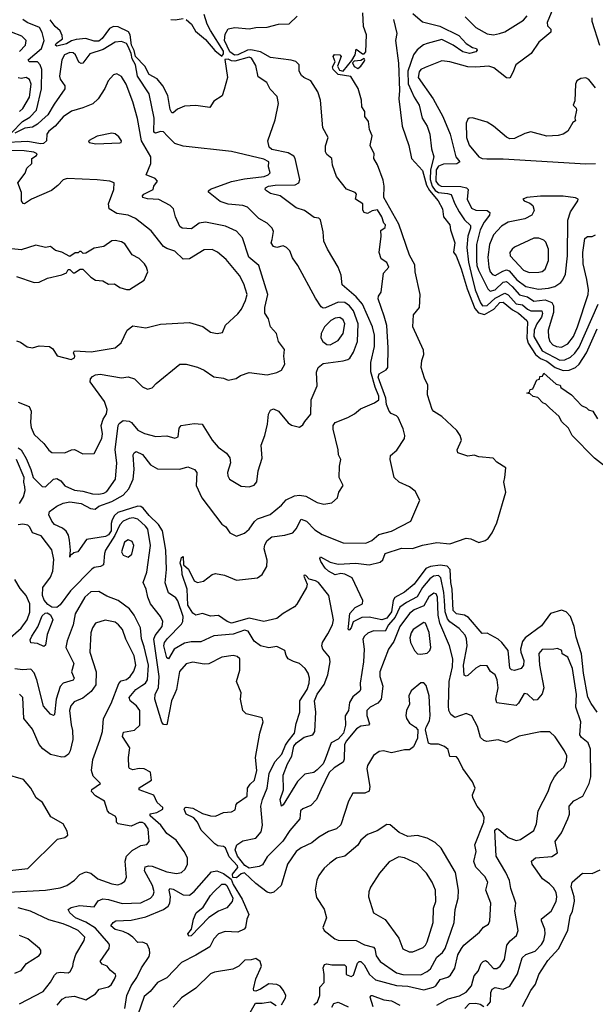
# Model space of a CAD drawing. Extents: x 1268547 to 1425625, y 515768 to 616754.
# Tile 290 of 507: x 1377535 to 1381094, y 552470 to 558553. Entities that reach past the tile are written whole.
import ezdxf

# ---------------------------------------------------------------- set-up
doc = ezdxf.new("R2010")
doc.units = 0

msp = doc.modelspace()

# ---------------------------------------------------------------- linework, layer by layer
at = {"layer": '0CON10XD'}
for points in [[(1380845.8, 558655), (1380795.6, 558535), (1380798.6, 558515), (1380820, 558495), (1380818.6, 558475), (1380745.6, 558415), (1380697.5, 558345), (1380602.5, 558275), (1380585, 558226.2), (1380565, 558192.5), (1380545, 558193.3), (1380466.7, 558255), (1380435, 558265.2), (1380355, 558258.9), (1380305, 558262.2), (1380195, 558292.5), (1380145, 558298.8), (1380042.2, 558257.8), (1380015.3, 558244.7), (1380005, 558231.9), (1379998.2, 558195), (1380092.5, 558065), (1380150.7, 557955), (1380196.1, 557845), (1380231.1, 557705), (1380257.1, 557675), (1380237.4, 557662.6), (1380155, 557659.8), (1380125, 557648.3), (1380110.7, 557625), (1380109, 557555), (1380122.6, 557535), (1380141.4, 557525), (1380262.9, 557522.9), (1380297.5, 557515), (1380308.5, 557505), (1380302.9, 557445), (1380329.5, 557389.5), (1380355, 557376.7), (1380424.7, 557374.8), (1380442.7, 557362.7), (1380440.7, 557345), (1380407.3, 557302.7), (1380382.7, 557255), (1380360.3, 557165), (1380360.1, 557065), (1380360.9, 557035), (1380371.4, 557005), (1380429.6, 556889.6), (1380444.6, 556875), (1380475, 556883.2), (1380525, 556931.5), (1380545, 556935.9), (1380580.4, 556905), (1380625, 556852.4), (1380675, 556840.5), (1380715, 556813.7), (1380785, 556822.5), (1380825.8, 556805), (1380835.7, 556785), (1380835.6, 556745), (1380802.5, 556635), (1380805, 556591.2), (1380813.6, 556565), (1380831.8, 556545), (1380855, 556533.4), (1380885, 556530), (1380925, 556550.3), (1380958.4, 556595), (1380984.8, 556655), (1381049.4, 556855), (1381051.2, 556885), (1381042.4, 556947.6), (1381018.8, 557045), (1381017.6, 557115), (1381028.8, 557201.2), (1381045, 557214.5), (1381075, 557214.6), (1381095, 557223.6)], [(1377484.2, 557855), (1377553.5, 557925), (1377598.2, 557951.8), (1377639.5, 557995), (1377670.6, 558125), (1377671.4, 558245), (1377661.3, 558275), (1377645, 558293.3), (1377593.5, 558293.5), (1377588.2, 558305), (1377671, 558375), (1377687.4, 558425), (1377675, 558474.4), (1377657.3, 558505), (1377581.1, 558535), (1377554.2, 558555)], [(1379605, 556118.3), (1379641.6, 556148.5), (1379728.2, 556185), (1379755.1, 556205), (1379755, 556227.1), (1379732.6, 556282.6), (1379706.8, 556376.8), (1379707, 556435), (1379730, 556535), (1379729, 556605), (1379717.6, 556655), (1379654.6, 556794.6), (1379615, 556840.3), (1379528.8, 556915), (1379523.5, 556975), (1379504.5, 557025), (1379437.8, 557135), (1379415.6, 557185), (1379412.5, 557242.5), (1379395, 557317.5), (1379385, 557327.5), (1379355, 557331.2), (1379296.7, 557375), (1379245, 557391.1), (1379145, 557464), (1379085, 557478.7), (1379061.5, 557495), (1379053.1, 557505), (1379054.3, 557515), (1379074, 557525), (1379115, 557531.6), (1379237.8, 557532.2), (1379261.6, 557545), (1379266.5, 557565), (1379239.1, 557695), (1379230.3, 557710.3), (1379195, 557729.9), (1379095, 557750.7), (1379078.6, 557765), (1379070, 557805), (1379115.7, 557935), (1379135.8, 558035), (1379127.9, 558077.9), (1379084.7, 558124.7), (1379063.5, 558165), (1379009.3, 558199.3), (1378995, 558270), (1378968.6, 558315), (1378955, 558321.5), (1378865, 558297), (1378845, 558298), (1378825, 558308.3), (1378803.8, 558306.2), (1378820.8, 558195), (1378798.8, 558121.2), (1378786.4, 558083.6), (1378735, 558050), (1378710, 558010), (1378625, 558023.8), (1378555, 558019.2), (1378510.3, 557999.7), (1378485, 557977.5), (1378475, 557977.5), (1378465, 557997.5), (1378451.7, 558085), (1378420, 558145), (1378385, 558187.6), (1378335, 558215.2), (1378309, 558265), (1378251.2, 558325), (1378242.7, 558362.7), (1378226.9, 558395), (1378219, 558459), (1378207.3, 558477.3), (1378145, 558509.6), (1378115, 558511.9), (1378090.5, 558499.5), (1378045, 558437.6), (1378025, 558420.5), (1377995, 558420), (1377945, 558437.3), (1377885, 558431), (1377855, 558422.1), (1377825, 558403.8), (1377765, 558389.1), (1377756.9, 558395), (1377760.8, 558405), (1377800.7, 558435), (1377798.4, 558455), (1377785.5, 558485), (1377755, 558511.4), (1377723.2, 558553.2)], [(1378470, 558555), (1378497.4, 558552.6), (1378545, 558560.2)], [(1380425, 552461.2), (1380445.9, 552485), (1380447.7, 552542.3), (1380455.6, 552564.4), (1380475, 552574.3), (1380525, 552563.1), (1380565, 552581.5), (1380612.4, 552657.6), (1380642.3, 552757.7), (1380665, 552776.7), (1380721.7, 552798.3), (1380760.8, 552839.2), (1380776.1, 552865), (1380784.6, 552905), (1380782.3, 552935), (1380761.2, 552985), (1380761.9, 552998.1), (1380822, 553045), (1380851.9, 553105), (1380857.1, 553135), (1380851.5, 553161.5), (1380835, 553188.9), (1380810, 553215), (1380767.3, 553245), (1380735, 553291.8), (1380703.1, 553335), (1380699.4, 553355), (1380725.3, 553374.7), (1380825, 553383.6), (1380861.2, 553405), (1380845.8, 553475), (1380885, 553528.8), (1380924.4, 553615), (1380933.6, 553645), (1380933.3, 553695), (1380962.1, 553727.9), (1381016.2, 553755), (1381056.9, 553835), (1381066.7, 553875), (1381065, 554046.7), (1381049.6, 554085), (1381008.9, 554118.9), (1380998.8, 554135), (1381004.7, 554215), (1380973.3, 554305), (1380978.8, 554385), (1380952.8, 554545), (1380925, 554614), (1380890, 554635), (1380887.5, 554655), (1380861.2, 554668.8), (1380837.5, 554665), (1380765, 554662.5), (1380745, 554636.7), (1380749.2, 554565), (1380776.9, 554425), (1380765, 554388.6), (1380735, 554350.8), (1380715, 554348.1), (1380675, 554386.9), (1380655, 554390), (1380619.9, 554330.1), (1380605, 554315.6), (1380485, 554332.5), (1380479.3, 554355), (1380493.6, 554425), (1380488.1, 554475), (1380475, 554505.7), (1380445.6, 554525.6), (1380425, 554561.2), (1380385, 554563.1), (1380355, 554547.3), (1380305, 554501.1), (1380295, 554496.9), (1380283, 554503), (1380280, 554565), (1380302.4, 554685), (1380298.4, 554728.4), (1380289.6, 554749.6), (1380252.1, 554792.1), (1380195, 554833.8), (1380181.2, 554851.2), (1380165.3, 554895.3), (1380161.4, 554965), (1380158.1, 555015), (1380138.7, 555105), (1380125, 555120.2), (1380094.6, 555115.4), (1380070.9, 555099.1), (1380025, 555045.6), (1379992.9, 554987.1), (1379926.9, 554953.1), (1379885, 554923.3), (1379857.2, 554862.8), (1379815.5, 554815), (1379795, 554775.2), (1379723.2, 554776.8), (1379686.8, 554763.2), (1379667.9, 554745), (1379657.3, 554725), (1379665.3, 554665), (1379660.7, 554585), (1379639.8, 554455), (1379642.3, 554415), (1379637.8, 554405), (1379595, 554370.4), (1379574.7, 554335), (1379567.3, 554285), (1379547.1, 554252.9), (1379550.3, 554195), (1379537.5, 554145), (1379505, 554108.5), (1379460.3, 554085), (1379424.3, 553985), (1379411.1, 553955), (1379375, 553917.8), (1379353, 553903), (1379297.7, 553892.3), (1379253.1, 553846.9), (1379165, 553701.9), (1379154.2, 553695), (1379146.2, 553735), (1379166.2, 553795), (1379163.9, 553885), (1379190.9, 553955), (1379217, 554003), (1379231, 554065), (1379245.8, 554085), (1379295, 554120.7), (1379348.2, 554135), (1379360, 554155), (1379365.9, 554275), (1379357.8, 554345), (1379374.9, 554385.1), (1379418.6, 554445), (1379440.3, 554505), (1379454.7, 554585.3), (1379450.3, 554615), (1379409.2, 554665), (1379402.8, 554685), (1379406.9, 554705), (1379441.3, 554758.7), (1379468.9, 554815), (1379476.2, 554845), (1379445.7, 554995), (1379382.7, 555075), (1379365, 555086.4), (1379325.8, 555095.8), (1379305, 555120), (1379295, 555122), (1379291.5, 555115), (1379311.8, 555065), (1379309.2, 555045), (1379248.6, 554941.4), (1379233.9, 554925), (1379164.6, 554885), (1379125, 554854.2), (1379045, 554834.4), (1378955, 554856.4), (1378845, 554825.2), (1378817.5, 554835), (1378765, 554871.9), (1378715, 554868.9), (1378665, 554884.2), (1378625, 554874.5), (1378605, 554886.2), (1378575.9, 554935), (1378571.7, 555035), (1378539.8, 555125), (1378537.3, 555165), (1378526.7, 555195), (1378535, 555230), (1378545, 555237.5), (1378548.1, 555185), (1378578.3, 555158.3), (1378615, 555086.9), (1378635, 555076.5), (1378672, 555085), (1378725, 555124.4), (1378745, 555130.8), (1378801.2, 555121.2), (1378875, 555089.6), (1379005, 555104.7), (1379035, 555126.4), (1379064, 555175), (1379065, 555213.3), (1379046, 555285), (1379050.4, 555309.6), (1379064.8, 555335.2), (1379095, 555358.2), (1379175, 555368.4), (1379225, 555382.1), (1379245, 555408.2), (1379275, 555467.9), (1379307.7, 555455), (1379360.6, 555400.6), (1379405, 555372.9), (1379535, 555320.4), (1379675, 555320), (1379712.5, 555335), (1379755, 555372), (1379835, 555394), (1379953.3, 555455), (1380010, 555585), (1379981.2, 555641.2), (1379945, 555668), (1379882.5, 555695), (1379850, 555725), (1379825.8, 555835), (1379828.8, 555861.2), (1379866.2, 555893.8), (1379914, 555965), (1379915.9, 555984.1), (1379907.2, 556025), (1379875.4, 556095.4), (1379865, 556106.2), (1379831, 556121), (1379820, 556135), (1379802.9, 556175), (1379798.4, 556215), (1379751.1, 556345), (1379757.3, 556365), (1379801.1, 556388.9), (1379810.4, 556405), (1379812.6, 556525), (1379804.3, 556664.3), (1379789.5, 556720.5), (1379751.4, 556828.6), (1379753.8, 556845), (1379769.3, 556870.7), (1379783.8, 556986.2), (1379816.7, 557025), (1379805, 557053.8), (1379771.2, 557075), (1379757.5, 557115), (1379770, 557215), (1379768.3, 557251.7), (1379795, 557270), (1379796.7, 557285), (1379786, 557296), (1379773.3, 557335), (1379748.3, 557378.3), (1379715, 557371.2), (1379685, 557356.7), (1379665, 557362.5), (1379657, 557377), (1379657.5, 557415), (1379612.5, 557445), (1379616.7, 557475), (1379610, 557485), (1379555.6, 557505.6), (1379495, 557583.3), (1379469.4, 557655), (1379465.6, 557695), (1379435, 557719.6), (1379426.8, 557736.8), (1379426.6, 557773.4), (1379441.9, 557825), (1379410, 557885), (1379394.4, 558055), (1379378.3, 558108.3), (1379365, 558130.5), (1379334.8, 558174.8), (1379291.4, 558195), (1379278.1, 558208.1), (1379263.3, 558235), (1379264, 558275), (1379242, 558295), (1379214, 558304), (1379085, 558319.4), (1379024.6, 558354.6), (1378965, 558367.9), (1378944.2, 558365.8), (1378885, 558336.4), (1378864.4, 558334.4), (1378834.6, 558354.6), (1378802.4, 558425), (1378805, 558463.8), (1378825, 558496.8), (1378865, 558504.4), (1378955, 558497.1), (1378995.2, 558505.2), (1379065, 558507.5), (1379135, 558526.2), (1379202.2, 558527.8), (1379250, 558575)], [(1378565, 558554.4), (1378597.4, 558525), (1378621.9, 558481.9), (1378685, 558430.5), (1378742.6, 558362.6), (1378785, 558327.4), (1378795, 558342), (1378795, 558358.3), (1378715, 558486), (1378695.2, 558525), (1378676.3, 558585)], [(1381105.4, 554275.4), (1381068.7, 554328.7), (1381047.9, 554367.9), (1381020.2, 554515), (1381009, 554635), (1380975, 554738), (1380963.2, 554805), (1380941.1, 554865), (1380913.6, 554895), (1380885, 554904.7), (1380816.2, 554885), (1380762.4, 554807.6), (1380659.5, 554735), (1380645, 554711.4), (1380632.6, 554665), (1380633.8, 554645), (1380652.2, 554595), (1380650, 554565), (1380635.3, 554544.7), (1380595, 554532.9), (1380575, 554536.9), (1380565, 554547.5), (1380556.4, 554655), (1380515.7, 554705.7), (1380493.1, 554725), (1380425, 554763.8), (1380395, 554760), (1380309.5, 554860.5), (1380285, 554873.9), (1380235, 554882.4), (1380215, 554903.5), (1380209.4, 555035), (1380201, 555075), (1380196.2, 555156.2), (1380177.8, 555177.8), (1380135, 555183.8), (1380075, 555175.7), (1380047.2, 555162.8), (1379975, 555066.1), (1379914, 555016), (1379855, 554982.5), (1379844.3, 554965), (1379833.1, 554895), (1379805, 554855.5), (1379775, 554845.2), (1379695, 554861.9), (1379650.2, 554859.8), (1379597.3, 554832.7), (1379585.3, 554795), (1379572.3, 554782.3), (1379566.7, 554786.7), (1379567.3, 554805), (1379576.9, 554885), (1379609.3, 554920.7), (1379653.8, 554945), (1379657.1, 554965), (1379590, 555105), (1379545, 555127.3), (1379521.6, 555131.6), (1379485, 555124.2), (1379444.6, 555145), (1379423.1, 555165), (1379397.7, 555205), (1379391.5, 555225), (1379395, 555233.8), (1379455, 555201.5), (1379505, 555188.5), (1379614.3, 555195.7), (1379695, 555185.8), (1379765, 555201.8), (1379781.1, 555215), (1379794.5, 555255.5), (1379895, 555288.4), (1379963.6, 555286.4), (1380025, 555306.7), (1380115, 555322.7), (1380195.5, 555314.5), (1380295, 555350), (1380325, 555345.8), (1380375, 555323.8), (1380412.5, 555335), (1380431.7, 555348.3), (1380457.3, 555382.7), (1380486, 555445), (1380540, 555635), (1380529.2, 555695), (1380534, 555725), (1380540, 555785), (1380485, 555820), (1380462.5, 555845), (1380375, 555851.5), (1380345, 555862.9), (1380305, 555855.7), (1380245, 555878), (1380240, 555895), (1380267.1, 555955), (1380259.2, 555985), (1380237.5, 556015), (1380145, 556102.5), (1380095, 556131.9), (1380084.5, 556145), (1380057.5, 556235), (1380059.2, 556295), (1380037.8, 556337.8), (1380018.4, 556405), (1380021.6, 556448.4), (1380034.5, 556485), (1380031.6, 556511.6), (1379965.7, 556655), (1379970, 556730), (1380006.9, 556775), (1380011.9, 556855), (1379981.3, 556995), (1379978, 557038), (1379945, 557097.5), (1379879.8, 557289.8), (1379786.7, 557455), (1379787.9, 557525), (1379781.9, 557561.9), (1379747.3, 557657.3), (1379724.3, 557695), (1379726.2, 557725), (1379702.9, 557775), (1379714.7, 557835), (1379698.6, 557875), (1379692.5, 557925), (1379669.2, 557955), (1379669.5, 557985), (1379651.2, 558015), (1379648.2, 558055), (1379628, 558128), (1379583, 558203), (1379505, 558214), (1379473.3, 558245), (1379468.3, 558261.7), (1379486.4, 558293.6), (1379473.3, 558325), (1379481.7, 558338.3), (1379515, 558335.7), (1379522, 558325), (1379500, 558265), (1379512, 558242), (1379535, 558236), (1379588.8, 558301.2), (1379608.8, 558335), (1379615, 558370), (1379630.5, 558360.5), (1379655, 558342), (1379665, 558342), (1379675, 558353.8), (1379679.4, 558459.4), (1379661.4, 558511.4), (1379656.2, 558596.2)], [(1379845.6, 558555), (1379866.8, 558466.8), (1379859.2, 558425), (1379876.7, 558285), (1379882.9, 558115), (1379878.5, 558065), (1379899.6, 557895), (1379941.4, 557775), (1379958.1, 557695), (1380025, 557621.9), (1380050.1, 557530.1), (1380068.6, 557498.6), (1380121.7, 557435), (1380149.2, 557385), (1380155.6, 557335.6), (1380195.7, 557285), (1380199.2, 557255), (1380225.5, 557175), (1380216.7, 557116.7), (1380234.3, 557094.3), (1380265, 557014.4), (1380301.3, 556891.3), (1380348.4, 556768.4), (1380372.8, 556742.8), (1380409, 556731), (1380466, 556765), (1380504.2, 556805), (1380525, 556808.5), (1380581.5, 556761.5), (1380619.9, 556739.9), (1380670.3, 556695), (1380673.9, 556683.9), (1380670, 556585), (1380680, 556555), (1380724.4, 556484.4), (1380755, 556460.4), (1380795, 556443.7), (1380845, 556404.9), (1380895, 556385.2), (1380933.2, 556386.8), (1380972, 556405), (1380995, 556423.9), (1381040.5, 556495), (1381105, 556642.5)], [(1379965, 558592.2), (1380025, 558540.7), (1380133, 558513), (1380250, 558455), (1380295.6, 558405.6), (1380335, 558382), (1380358.8, 558375), (1380364, 558365), (1380355.3, 558354.7), (1380315.7, 558344.3), (1380275, 558353.7), (1380214.8, 558394.8), (1380145, 558430.8), (1380053.9, 558406.1), (1380031.7, 558398.3), (1379993.3, 558366.7), (1379970, 558335), (1379935.1, 558235), (1379937.2, 558157.2), (1379974.4, 558074.4), (1380005.5, 558025.5), (1380024, 557945), (1380054.5, 557894.5), (1380071.7, 557845), (1380082.4, 557755), (1380096, 557705), (1380075.2, 557625), (1380073.1, 557565), (1380084.8, 557525), (1380105, 557497.7), (1380125, 557484.5), (1380180.3, 557480.3), (1380202.9, 557472.9), (1380224.9, 557414.9), (1380252.3, 557365), (1380285, 557316.9), (1380321.7, 557281.7), (1380322.1, 557265), (1380305.5, 557215), (1380300.4, 557145), (1380309.2, 557055), (1380325.8, 556985.8), (1380351.3, 556885), (1380383.4, 556803.4), (1380395.9, 556785.9), (1380425, 556788.3), (1380475, 556832), (1380535, 556863.3), (1380555, 556852.4), (1380605, 556796.8), (1380645, 556790.5), (1380674.5, 556764.5), (1380695, 556755.1), (1380763.8, 556753.8), (1380767.3, 556737.3), (1380761, 556715), (1380732.9, 556675), (1380716, 556635), (1380714.5, 556595), (1380766.4, 556506.4), (1380875, 556450.3), (1380905, 556451.7), (1380941.2, 556468.8), (1380967.7, 556492.3), (1380995, 556530.6), (1381112.8, 556795)], [(1380290.1, 558570.1), (1380354.5, 558505), (1380425, 558465.7), (1380465, 558459.5), (1380501.7, 558468.3), (1380535, 558477.9), (1380650.5, 558549.5), (1380673.1, 558576.9)], [(1381072.5, 558565), (1381073.7, 558543.7), (1381120.6, 558395)], [(1377535, 558357.6), (1377571.2, 558395), (1377575.4, 558425), (1377548.3, 558451.7), (1377421.5, 558501.5)], [(1377525, 555907.5), (1377545, 555895.7), (1377575, 555843.1), (1377605.1, 555775.1), (1377617.8, 555725), (1377675, 555669.1), (1377695, 555667.3), (1377745, 555713.8), (1377765, 555717.9), (1377790, 555705), (1377815, 555672.9), (1377875, 555646), (1377925, 555640.2), (1377985, 555623.5), (1378025, 555622.2), (1378055, 555627.9), (1378075, 555638.8), (1378127.3, 555715), (1378136.6, 555815), (1378126.6, 555895), (1378143.8, 556045), (1378150.8, 556059.2), (1378175, 556076.1), (1378213.1, 556073.1), (1378226, 556065), (1378265, 556016.2), (1378307.3, 555997.3), (1378377.4, 555977.4), (1378445, 555981.9), (1378495, 555968), (1378515, 555976.7), (1378521.5, 556028.5), (1378534.5, 556045.5), (1378615, 556058.8), (1378663.4, 556053.4), (1378724.3, 555955), (1378762.3, 555912.3), (1378814.2, 555875), (1378835.4, 555845.4), (1378838.1, 555815), (1378820, 555755), (1378821.4, 555735), (1378832.9, 555715), (1378905, 555672), (1378955, 555666.2), (1378985, 555678), (1379001.2, 555698.8), (1379008.9, 555765), (1379034.7, 555845), (1379027.8, 555925), (1379050, 555985), (1379067.1, 556055), (1379073.1, 556115), (1379085, 556140), (1379105, 556149.6), (1379135, 556135.4), (1379195, 556062), (1379215, 556048.8), (1379265, 556036), (1379285, 556049.2), (1379299.1, 556070.9), (1379336, 556115), (1379338.1, 556205), (1379375, 556290), (1379370.8, 556375), (1379380, 556405), (1379411.1, 556428.9), (1379534.4, 556445.6), (1379565, 556453.2), (1379577.4, 556462.6), (1379600, 556500), (1379623.5, 556565), (1379629, 556675), (1379598.7, 556755), (1379574.8, 556785), (1379545, 556806.7), (1379505, 556808.5), (1379425, 556772), (1379411.5, 556771.5), (1379399, 556779), (1379363.4, 556833.4), (1379255.3, 557035), (1379222.8, 557082.8), (1379205, 557125.5), (1379185, 557146.4), (1379165.3, 557155.3), (1379125, 557145.5), (1379105, 557152.2), (1379090, 557175), (1379096.7, 557195), (1379104.4, 557244.4), (1379095.8, 557265), (1379065, 557295.5), (1379014.2, 557325), (1378943.1, 557395), (1378915, 557405.7), (1378825, 557413.2), (1378775, 557429.5), (1378702.6, 557487.4), (1378702.5, 557495), (1378714.8, 557505.2), (1378845, 557552.4), (1378925, 557569.6), (1379047.5, 557585), (1379072.5, 557595), (1379083, 557607), (1379073.8, 557645), (1379076.2, 557675), (1379045, 557691.8), (1378845, 557738.6), (1378545, 557771.1), (1378495, 557788.1), (1378448.1, 557835), (1378425, 557861), (1378405, 557862), (1378375, 557852.9), (1378365, 557858.1), (1378366.6, 557945), (1378336, 558095), (1378264.4, 558204.4), (1378251.5, 558275), (1378231.6, 558311.6), (1378224.5, 558345), (1378205, 558387.3), (1378195, 558405.9), (1378165, 558418.8), (1378125, 558414), (1378051, 558369), (1377968.7, 558341.3), (1377925, 558284.5), (1377915, 558282.5), (1377900.1, 558290.1), (1377879.7, 558335), (1377865, 558348.8), (1377845, 558350.4), (1377812.2, 558335), (1377795, 558305.7), (1377782.1, 558205), (1377785.2, 558185), (1377813.4, 558145), (1377814.9, 558125), (1377747.9, 558032.1), (1377708.8, 557965), (1377675.1, 557934.9), (1377645, 557906.9), (1377615, 557889.6), (1377568, 557882), (1377505, 557852.9)], [(1379625, 558252.5), (1379645, 558266.7), (1379665.8, 558295), (1379670, 558305), (1379665, 558313.3), (1379645, 558301.2), (1379603.8, 558296.2), (1379593.3, 558286.7), (1379604.1, 558264.1), (1379625, 558252.5)], [(1377525, 556189.2), (1377594.2, 556164.2), (1377606.2, 556135), (1377602.2, 556065), (1377606.5, 556033.5), (1377625, 555990.5), (1377685.6, 555935.6), (1377715, 555894.3), (1377735, 555878.6), (1377815, 555877.3), (1377854.8, 555895.2), (1377875, 555897.8), (1377925, 555871.9), (1377995, 555873.3), (1378043.7, 555966.4), (1378047.4, 555995), (1378040, 556045), (1378050.9, 556085), (1378071, 556119), (1378075.2, 556145), (1378059.7, 556195), (1377971.5, 556315), (1377973.5, 556335), (1377985, 556349.5), (1378005, 556359.2), (1378032.8, 556362.8), (1378165, 556340.6), (1378206.8, 556346.8), (1378245, 556333.8), (1378295, 556284), (1378325, 556270), (1378355, 556278.8), (1378378.8, 556305), (1378525, 556424.2), (1378565, 556425.6), (1378635, 556405.8), (1378675, 556387.5), (1378735, 556345.6), (1378795, 556338.1), (1378825, 556325.6), (1378874.2, 556335.8), (1378900, 556355), (1378955, 556373.3), (1379065, 556358.8), (1379125, 556372.5), (1379155, 556388.8), (1379174.2, 556425), (1379168, 556475), (1379173.3, 556515), (1379135.8, 556565.8), (1379124, 556615), (1379085.5, 556655.5), (1379074.3, 556704.3), (1379050.9, 556740.9), (1379050.4, 556775), (1379069.8, 556855), (1379014.7, 557034.7), (1378951.6, 557085), (1378913.6, 557205), (1378875, 557246.4), (1378808, 557278), (1378685, 557301.3), (1378645.6, 557295.6), (1378598.4, 557261.6), (1378540, 557265), (1378526.1, 557276.1), (1378499.4, 557335), (1378486.7, 557385), (1378465.6, 557405), (1378395, 557441.9), (1378325, 557445.4), (1378296, 557455), (1378294.4, 557465), (1378303.1, 557475), (1378360.8, 557505), (1378364.3, 557525), (1378388, 557555), (1378372, 557572), (1378316.7, 557595), (1378346.7, 557665), (1378346.7, 557705), (1378288, 557805), (1378263, 557943), (1378235.8, 558045), (1378193.9, 558155), (1378165, 558202.2), (1378135, 558219.4), (1378115, 558212.9), (1378083.3, 558175), (1378062.3, 558127.7), (1378020.6, 558065), (1377986.6, 558033.4), (1377925, 558007.9), (1377855, 557987.9), (1377805, 557953.8), (1377755, 557896.2), (1377714.6, 557865), (1377704.1, 557845), (1377700.6, 557805), (1377682.8, 557787.2), (1377664.8, 557785.2), (1377585, 557799.6), (1377422.9, 557792.9)], [(1377535.1, 557984.9), (1377555.2, 558005), (1377595.1, 558074.9), (1377606, 558155), (1377595, 558184.5), (1377575.3, 558195.3), (1377545, 558188.8), (1377525, 558194)], [(1381095, 558131.2), (1381055, 558183.8), (1381035, 558194), (1381005, 558188.8), (1380980, 558175), (1380971.2, 558155), (1380967.3, 558052.7), (1380957.5, 558025), (1380975, 558007.5), (1380978.8, 557995), (1380967.5, 557945), (1380971.7, 557928.3), (1380955, 557917.5), (1380925, 557864), (1380895, 557846.2), (1380865, 557838), (1380795, 557834.4), (1380695, 557860), (1380659.1, 557850.9), (1380595, 557820), (1380565, 557818), (1380545, 557828), (1380465, 557895.8), (1380425, 557919.2), (1380334.2, 557945.8), (1380315, 557945.7), (1380305, 557937.5), (1380296.2, 557913.8), (1380298.3, 557825), (1380315, 557777.8), (1380374.9, 557704.8), (1380395.5, 557695.5), (1380422.8, 557692.8), (1380525, 557692.6), (1381035, 557663.1), (1381095, 557664.2)], [(1378006.6, 557786.6), (1378155, 557792.3), (1378162.9, 557795), (1378165.5, 557805), (1378148.8, 557828.8), (1378125, 557847.1), (1378105, 557852.9), (1378015, 557834.5), (1377960.8, 557805), (1377964.2, 557794.2), (1378006.6, 557786.6)], [(1377515, 556570), (1377540.7, 556560.7), (1377582.3, 556532.3), (1377615, 556526.2), (1377655, 556537.5), (1377720, 556535), (1377739.2, 556519.2), (1377766.4, 556476.4), (1377853.9, 556453.9), (1377873.3, 556465), (1377876.2, 556475), (1377868.8, 556495), (1377875, 556508), (1377977.9, 556502.1), (1378126, 556525), (1378162.6, 556557.4), (1378200, 556635), (1378235, 556660.8), (1378315, 556650), (1378405, 556671.1), (1378585, 556682.5), (1378667.9, 556657.9), (1378715, 556623.1), (1378756.4, 556613.6), (1378790, 556620), (1378808, 556665), (1378884.3, 556735.7), (1378905.9, 556764.1), (1378932.2, 556817.8), (1378941.1, 556855), (1378921.9, 556921.9), (1378895, 556973.1), (1378810.9, 557070.9), (1378757.3, 557117.3), (1378725, 557133.3), (1378675, 557131.1), (1378585, 557075.4), (1378545, 557073.1), (1378495, 557122.5), (1378445, 557139.6), (1378425, 557152.7), (1378348.7, 557248.7), (1378251.1, 557325), (1378205, 557344.7), (1378135.3, 557355.3), (1378089.2, 557385), (1378084.4, 557415), (1378117.8, 557505), (1378120, 557545), (1378092, 557555), (1378015, 557563.6), (1377829, 557571), (1377805, 557563.8), (1377772, 557528), (1377732.7, 557497.3), (1377608.8, 557445), (1377565, 557416), (1377557.7, 557417.7), (1377545.8, 557435), (1377546.4, 557485), (1377524.2, 557545), (1377570, 557605), (1377578.8, 557635), (1377610, 557665), (1377610, 557695), (1377640, 557715), (1377643.3, 557725), (1377622.5, 557735), (1377562.2, 557742.3), (1377395, 557744.8)], [(1380742.4, 556887.6), (1380805, 556894.3), (1380844.3, 556905), (1380880.8, 556929.2), (1380894.4, 556945), (1380909.2, 556980.8), (1380921.2, 557095), (1380924.1, 557315), (1380940.4, 557365), (1380985.8, 557435), (1380988, 557445), (1380972.3, 557452.3), (1380895, 557462.9), (1380755, 557463.3), (1380670, 557455), (1380646.2, 557445), (1380654, 557435), (1380690.3, 557420.3), (1380707.5, 557405), (1380715.7, 557375), (1380700.8, 557345), (1380657.7, 557322.3), (1380555, 557302.8), (1380515, 557278), (1380465.6, 557224.4), (1380440.3, 557165), (1380430.6, 557085), (1380435.7, 557025), (1380445, 556995.6), (1380458.5, 556978.5), (1380475, 556972.8), (1380521.5, 556998.5), (1380545, 557007), (1380561.5, 557001.5), (1380608.3, 556945), (1380665, 556904.1), (1380742.4, 556887.6)], [(1377515, 556966.2), (1377625, 556928.8), (1377655, 556931.2), (1377706.4, 556956.4), (1377795, 556976.7), (1377825, 556990), (1377835, 557010), (1377845, 557010), (1377865, 556990), (1377875, 556990), (1377908.3, 557011.7), (1377925, 557012.5), (1377975, 556962.5), (1378004.1, 556944.1), (1378049.3, 556939.3), (1378085, 556920), (1378121.2, 556921.2), (1378155, 556899.2), (1378195, 556885.8), (1378215, 556886), (1378305.5, 556944.5), (1378327.1, 556995), (1378319.4, 557025), (1378306.9, 557045), (1378275, 557076.7), (1378230, 557100), (1378185, 557167.5), (1378165, 557180), (1378125, 557189.2), (1378105, 557187.5), (1378055, 557152.5), (1377995, 557140.8), (1377945, 557110), (1377928.3, 557108.3), (1377915, 557120), (1377905, 557120), (1377897, 557113), (1377878.3, 557111.7), (1377845, 557090), (1377795, 557117.5), (1377756.4, 557126.4), (1377725, 557152.5), (1377695, 557146.2), (1377635, 557160), (1377545, 557132), (1377487, 557137)], [(1380685, 556992.2), (1380745, 556993.3), (1380765, 556998.2), (1380785, 557012.5), (1380805.3, 557064.7), (1380803.8, 557135), (1380787.8, 557177.8), (1380775, 557191.4), (1380745, 557202.9), (1380715, 557203.1), (1380595, 557148.5), (1380579.4, 557135), (1380566.7, 557115), (1380567.5, 557095), (1380651.2, 557005), (1380685, 556992.2)], [(1379455, 556543.5), (1379505, 556570.5), (1379535.3, 556615), (1379544.6, 556675), (1379535, 556698.1), (1379515, 556712.7), (1379485, 556710), (1379459.1, 556695), (1379420, 556655), (1379399.1, 556615), (1379397.8, 556587.8), (1379409.2, 556565), (1379435, 556545.6), (1379455, 556543.5)], [(1381181.4, 555771.4), (1381088.8, 555845), (1380951.2, 555985), (1380928.8, 556028.8), (1380885, 556070), (1380871.2, 556101.2), (1380810, 556155), (1380788.3, 556178.3), (1380770, 556185), (1380738.3, 556218.3), (1380710, 556225), (1380691.7, 556241.7), (1380670, 556245), (1380688.3, 556251.7), (1380691.7, 556268.3), (1380708.3, 556271.7), (1380731.7, 556328.3), (1380748.3, 556331.7), (1380751.7, 556348.3), (1380768.3, 556351.7), (1380775, 556370), (1380851.7, 556301.7), (1380876.7, 556295), (1380881.7, 556281.7), (1380946.7, 556235), (1381009.3, 556169.3), (1381040, 556155), (1381052.3, 556142.3), (1381078, 556135), (1381108, 556088)], [(1380114, 552465), (1380185, 552503.2), (1380255, 552521.8), (1380295.3, 552544.7), (1380329.2, 552585), (1380344.7, 552645.3), (1380369.6, 552675), (1380388.9, 552721.1), (1380400.9, 552735), (1380415, 552740), (1380425, 552735.3), (1380465, 552691.2), (1380485, 552690.9), (1380506.4, 552705), (1380532.9, 552747.1), (1380547.1, 552835), (1380567.7, 552862.3), (1380606.9, 552895), (1380616.7, 552925), (1380597.1, 553045), (1380603.1, 553095), (1380572.5, 553185), (1380562.9, 553235), (1380541.2, 553285), (1380480.3, 553385), (1380473.3, 553546.7), (1380484.3, 553555.7), (1380495, 553552.9), (1380555, 553500), (1380605, 553481.8), (1380632.6, 553487.4), (1380715, 553544.4), (1380730.5, 553585), (1380741.5, 553665), (1380802.1, 553785), (1380818.5, 553835), (1380842.5, 553875), (1380865, 553904.3), (1380900, 553935), (1380915.6, 553975), (1380918.5, 554005), (1380904.5, 554035), (1380845, 554122.5), (1380813.6, 554153.6), (1380755, 554154.3), (1380623.8, 554126.2), (1380545, 554087.1), (1380494.4, 554104.4), (1380424.5, 554094.5), (1380405, 554100), (1380385, 554118), (1380365, 554185.8), (1380331.3, 554251.3), (1380295, 554266.9), (1380225, 554242.9), (1380200, 554260), (1380189.1, 554285), (1380185.8, 554315), (1380191.6, 554465), (1380211.1, 554555), (1380214.3, 554605), (1380193.4, 554685), (1380133.8, 554825), (1380123.3, 554875), (1380118.7, 554985), (1380110, 555005), (1380095, 555010.4), (1380065, 554986.8), (1380035, 554932.6), (1379975, 554907.2), (1379944.6, 554885.4), (1379886.5, 554805), (1379849.5, 554710.5), (1379815.3, 554664.7), (1379762.9, 554525), (1379762.7, 554495), (1379780.4, 554435), (1379771.1, 554355), (1379749.7, 554330.3), (1379702.5, 554305), (1379682, 554285), (1379681.8, 554255), (1379697.3, 554202.7), (1379692, 554195), (1379645, 554187.6), (1379617.1, 554172.9), (1379553.6, 554095), (1379544, 554074), (1379541.8, 553985), (1379535.4, 553965), (1379478.7, 553931.3), (1379448.8, 553901.2), (1379396.4, 553795), (1379371.1, 553735), (1379335, 553698.5), (1379285, 553677.8), (1379271.5, 553665), (1379266.7, 553615), (1379205, 553543.8), (1379161.5, 553478.5), (1379065, 553381), (1379037.5, 553332.5), (1379015, 553322.4), (1378955, 553312.1), (1378928.1, 553328.1), (1378881.8, 553385), (1378867.3, 553425), (1378878.8, 553455), (1378915, 553479.5), (1378995, 553496.9), (1379028.3, 553535), (1379037, 553577), (1379027.2, 553695), (1379036.3, 553735), (1379065.9, 553805), (1379078.1, 553895), (1379111.9, 553968.1), (1379155.2, 554015), (1379178.3, 554071.7), (1379195.2, 554095), (1379235.3, 554145), (1379245.6, 554205), (1379267.7, 554275), (1379267.1, 554345), (1379312.3, 554415), (1379324.6, 554455), (1379326.4, 554485), (1379318.9, 554515), (1379301.1, 554545), (1379265, 554575.6), (1379227.2, 554587.2), (1379196.2, 554605), (1379182, 554625), (1379175, 554656.7), (1379125, 554681.4), (1379075, 554672.5), (1379025, 554683.8), (1378985, 554713.1), (1378948, 554775), (1378925, 554781), (1378855, 554756.7), (1378735, 554746.4), (1378655, 554709.5), (1378595, 554710.2), (1378555, 554701.3), (1378489.7, 554665), (1378455, 554603.8), (1378445, 554611.2), (1378425.7, 554685), (1378429.7, 554705), (1378449.7, 554730.3), (1378535, 554817.7), (1378544.2, 554835), (1378545.7, 554865), (1378513.4, 554963.4), (1378500.4, 554980.4), (1378455, 555011.4), (1378434.4, 555074.4), (1378442.9, 555157.1), (1378438.1, 555275), (1378417.4, 555395), (1378392.8, 555435), (1378335, 555490.4), (1378298.6, 555535), (1378285, 555545.2), (1378265, 555547.8), (1378142.2, 555507.8), (1378121.1, 555488.9), (1378106.7, 555463.2), (1378100.4, 555439.6), (1378100.3, 555395), (1378085, 555370.1), (1378065, 555360.2), (1377949.1, 555340.9), (1377895, 555266.2), (1377870.6, 555259.4), (1377855, 555247.5), (1377850, 555250), (1377845, 555233.3), (1377850, 555275), (1377842.8, 555337.2), (1377837.7, 555367.7), (1377822.8, 555392.8), (1377801, 555411), (1377750, 555435), (1377734.3, 555455), (1377716.2, 555495), (1377719.3, 555515), (1377765, 555548.5), (1377805, 555566.5), (1377845, 555573.8), (1377915, 555563.2), (1377972.5, 555532.5), (1378001.5, 555528.5), (1378025, 555547.8), (1378105, 555576.9), (1378175.9, 555615), (1378211, 555655), (1378237.2, 555715), (1378243.4, 555775), (1378237.9, 555865), (1378242.3, 555877.7), (1378255, 555884.5), (1378295, 555866.8), (1378343.6, 555803.6), (1378387.6, 555777.6), (1378525, 555775.9), (1378575, 555790), (1378615.1, 555775.1), (1378631, 555755), (1378627.4, 555675), (1378660.7, 555599.3), (1378785, 555435.7), (1378808.9, 555418.9), (1378835, 555382.5), (1378875, 555362.5), (1378925, 555380), (1378955, 555405.6), (1378987, 555453), (1379005, 555468.8), (1379083.7, 555496.3), (1379155, 555554.3), (1379182.8, 555587.2), (1379235, 555611.2), (1379264.8, 555614.8), (1379305, 555610), (1379375, 555570), (1379415, 555559.2), (1379465, 555568), (1379500.5, 555599.5), (1379508, 555635), (1379535.8, 555675), (1379510.6, 555725), (1379511.9, 555795), (1379520, 555835), (1379506, 555865), (1379504.2, 555895.8), (1379472.7, 556022.7), (1379472.9, 556045), (1379486.5, 556065), (1379565, 556095.8), (1379605, 556118.3)], [(1377535, 555563.6), (1377559.2, 555605), (1377568.4, 555645), (1377566.9, 555666.9), (1377561, 555695), (1377564, 555725), (1377514.7, 555835)], [(1380266.8, 552815), (1380280.5, 552835), (1380378.6, 552915), (1380403.6, 552946.4), (1380433.8, 552965), (1380441.4, 552985), (1380448.7, 553095), (1380417.9, 553175), (1380429.6, 553225), (1380410.3, 553260.3), (1380355, 553316.9), (1380342.5, 553352.5), (1380356.9, 553415), (1380349.6, 553455), (1380405.1, 553595), (1380407.3, 553625), (1380395.6, 553655), (1380364, 553695), (1380336.5, 553745), (1380335.6, 553764.4), (1380351.2, 553805), (1380335.8, 553845), (1380275.9, 553925.9), (1380247.2, 553987.2), (1380235, 553998.6), (1380195, 554000.8), (1380184, 554044), (1380162.1, 554062.1), (1380125, 554078.1), (1380076.7, 554076.7), (1380062.8, 554082.8), (1380043.3, 554165), (1380048.8, 554181.2), (1380068.3, 554221.7), (1380073.3, 554255), (1380066.9, 554375), (1380049.1, 554439.1), (1380035, 554456.7), (1380015, 554456.2), (1379955, 554406), (1379941.4, 554375), (1379945.7, 554325), (1379926.9, 554285), (1379921.9, 554255), (1379925.8, 554235), (1379945, 554206.2), (1379982.3, 554182.3), (1379996.7, 554165), (1379995.8, 554115), (1379969.3, 554060.7), (1379945, 554041.9), (1379915, 554041.4), (1379835, 554024.4), (1379785, 554035.7), (1379757.1, 554032.9), (1379722, 554008), (1379685.5, 553945), (1379680.9, 553925), (1379700, 553815), (1379695, 553786.7), (1379670, 553775), (1379595, 553774), (1379568.1, 553725), (1379521.5, 553578.5), (1379495, 553554.5), (1379445, 553537.8), (1379385, 553502.7), (1379342.4, 553467.6), (1379275, 553437.7), (1379245.5, 553415), (1379190.5, 553335), (1379152.5, 553205), (1379106.8, 553163.2), (1379085, 553156), (1379065, 553163.1), (1378995, 553216.7), (1378925, 553281.3), (1378905, 553276.8), (1378875, 553251.3), (1378853.9, 553253.9), (1378850.1, 553275), (1378883.3, 553315), (1378881.4, 553325), (1378831.4, 553381.4), (1378807.1, 553437.1), (1378795.2, 553445.2), (1378759.5, 553449.5), (1378741.2, 553461.2), (1378656.3, 553545), (1378635, 553594.5), (1378613, 553623), (1378564.6, 553645), (1378552.9, 553675), (1378555.8, 553684.2), (1378565, 553688.1), (1378605, 553681.8), (1378665, 553648.1), (1378715.7, 553634.3), (1378746.9, 553633.1), (1378795, 553654), (1378845, 553660), (1378867.7, 553672.3), (1378873.8, 553705), (1378881.2, 553715), (1378942, 553755), (1378943.8, 553805), (1378959.6, 553830.4), (1378986.8, 553855), (1379002.4, 553915), (1378992.9, 553995), (1379019.4, 554145), (1379041.2, 554215), (1379035, 554240), (1378935, 554263.8), (1378914, 554285), (1378901.2, 554355), (1378904, 554395), (1378875.6, 554465), (1378896.2, 554535), (1378895.8, 554605), (1378879.7, 554619.7), (1378855, 554625.7), (1378785, 554615.6), (1378705, 554574.4), (1378675, 554572.1), (1378605, 554583.5), (1378565, 554573.9), (1378522.9, 554527.1), (1378504.7, 554415), (1378495, 554389.5), (1378474.8, 554344.8), (1378444.1, 554195.9), (1378425, 554198), (1378415, 554213.3), (1378371.2, 554355), (1378373.3, 554385), (1378393.4, 554426.6), (1378397.6, 554495), (1378365.5, 554725), (1378372.2, 554747.8), (1378416.1, 554805), (1378420, 554835), (1378406.2, 554865), (1378343.6, 554943.6), (1378327.2, 554985), (1378318, 555035), (1378299.5, 555075), (1378321, 555139), (1378344.2, 555305), (1378327.6, 555405), (1378313.8, 555425), (1378265, 555467.6), (1378236.5, 555476.5), (1378211.8, 555471.8), (1378175.7, 555454.3), (1378155, 555431.9), (1378124.2, 555365.8), (1378065.9, 555275), (1378058.7, 555255), (1378054.2, 555185), (1378035.4, 555174.6), (1377995, 555168.5), (1377980.8, 555159.2), (1377848.8, 555025), (1377785, 554938.4), (1377765, 554921.2), (1377735, 554924.1), (1377709.9, 554939.9), (1377686.3, 554966.3), (1377675.8, 554995), (1377678.5, 555045), (1377725, 555108.5), (1377741.1, 555145), (1377747.3, 555217.3), (1377735, 555277.5), (1377667.1, 555365), (1377615, 555383.3), (1377597.8, 555417.8), (1377585, 555429.3), (1377555, 555437.3), (1377525, 555431.5)], [(1378205, 555233.1), (1378229.5, 555250.5), (1378241.5, 555305), (1378229.7, 555329.7), (1378205, 555340.6), (1378183.2, 555325), (1378165.5, 555265.5), (1378175, 555244.3), (1378205, 555233.1)], [(1377460.4, 554719.6), (1377545.4, 554794.6), (1377581.4, 554845), (1377597.6, 554892.4), (1377598.7, 554945), (1377575, 554996.2), (1377538.4, 555038.4), (1377505, 555093.8)], [(1377767.1, 552465), (1377797.9, 552502.1), (1377820, 552515), (1377875, 552519.7), (1377945, 552496.9), (1378004.2, 552535), (1378026.2, 552563.8), (1378085, 552577.7), (1378100.4, 552589.6), (1378121.9, 552625), (1378130.6, 552645), (1378128.6, 552655), (1378095, 552680), (1378075.7, 552705), (1378045, 552718.8), (1378032.5, 552735), (1378089.1, 552815), (1378091.5, 552835), (1378086.5, 552845), (1378005, 552939.8), (1377945, 552977.9), (1377880.8, 553005), (1377844.6, 553035), (1377835.7, 553055), (1377852.6, 553067.4), (1377905, 553080.8), (1377995, 553072.9), (1378020.8, 553109.1), (1378048.4, 553121.6), (1378085, 553117.5), (1378168.2, 553091.8), (1378285, 553096.7), (1378343.5, 553125), (1378361.1, 553145), (1378367.3, 553165), (1378355.8, 553205), (1378307.8, 553295), (1378311.4, 553318.6), (1378333.8, 553326.2), (1378355, 553324.3), (1378445, 553288.4), (1378505, 553277.5), (1378535, 553283.8), (1378558.9, 553305), (1378571.9, 553335), (1378572.7, 553375), (1378553.1, 553415), (1378503.4, 553485), (1378445.8, 553525.8), (1378407.5, 553577.5), (1378341.1, 553635), (1378342.5, 553647.5), (1378384.2, 553655.8), (1378420, 553675), (1378419.4, 553685), (1378385.8, 553715.8), (1378365, 553763.1), (1378274.4, 553795), (1378275, 553808), (1378350, 553855), (1378343.3, 553905), (1378305, 553925.4), (1378275, 553927.1), (1378235, 553918.6), (1378215, 553926.7), (1378210, 553935), (1378207.5, 553995), (1378215.6, 554055), (1378170, 554125), (1378178.1, 554151.9), (1378245, 554164), (1378278.5, 554195), (1378278.8, 554285), (1378256.9, 554315), (1378218.4, 554345), (1378211.6, 554365), (1378253.2, 554415), (1378289.7, 554440.3), (1378313.4, 554455), (1378326.1, 554475), (1378331.3, 554565), (1378305, 554678.6), (1378287.6, 554727.6), (1378281.6, 554795), (1378242.3, 554875), (1378213.2, 554913.2), (1378145, 554964.7), (1378075, 554991.8), (1378025, 555021.1), (1377975, 555018.2), (1377937.5, 554985), (1377877.3, 554882.7), (1377866.6, 554815), (1377829.2, 554715), (1377821.2, 554675), (1377870, 554575), (1377856.2, 554525), (1377871.8, 554485), (1377865, 554471.8), (1377805, 554454.6), (1377786, 554434), (1377761.6, 554355), (1377750, 554260), (1377745, 554254.3), (1377725, 554263.1), (1377682.4, 554312.4), (1377641.1, 554475), (1377625, 554518.1), (1377605, 554539.6), (1377555, 554536.7), (1377505, 554542.3)], [(1377465, 553163.7), (1377694.2, 553175.8), (1377785, 553188.8), (1377826.8, 553203.2), (1377875, 553236.5), (1377907.5, 553272.5), (1377945, 553288.5), (1377975, 553279.6), (1378018.6, 553245), (1378105, 553213.9), (1378141.7, 553208.3), (1378165, 553215.6), (1378185, 553230), (1378196.5, 553255), (1378187.8, 553355), (1378195.2, 553385), (1378230, 553420), (1378285, 553450.4), (1378322.2, 553457.8), (1378335.6, 553475), (1378329.1, 553555), (1378308.9, 553585), (1378295, 553592.3), (1378275, 553592.3), (1378225, 553571.1), (1378143.3, 553585), (1378133.3, 553595), (1378133, 553617), (1378125, 553633.3), (1378090.6, 553650.6), (1378079.2, 553665), (1378059.5, 553725), (1378005, 553757.5), (1377979.2, 553785), (1377982.1, 553797.9), (1378035.8, 553835), (1377989.7, 553879.7), (1377979, 553915), (1377988.1, 553981.9), (1378030.9, 554100.9), (1378046.7, 554155), (1378054.4, 554235), (1378100.6, 554329.4), (1378148.1, 554451.9), (1378162.4, 554467.6), (1378195, 554476.8), (1378218.5, 554495), (1378242, 554528), (1378253.8, 554565), (1378242.2, 554622.2), (1378191.8, 554725), (1378170, 554785), (1378146.7, 554815), (1378125, 554831.5), (1378063.9, 554843.9), (1378005, 554824.2), (1377985, 554796.2), (1377974.5, 554765), (1377968.2, 554645), (1378008.5, 554525), (1378005.3, 554444.7), (1377977.1, 554402.9), (1377925, 554361.2), (1377872.2, 554337.8), (1377850.8, 554315), (1377842.8, 554285), (1377853.2, 554196.8), (1377862.1, 554162.1), (1377864.2, 554105), (1377847.5, 554035), (1377836.4, 554015), (1377815, 553998.9), (1377795, 553996), (1377725, 554013.8), (1377679.2, 554049.2), (1377656.7, 554075), (1377615, 554169.2), (1377561.5, 554235), (1377555, 554365.8), (1377535, 554385.6)], [(1377685, 554680.6), (1377645, 554699.2), (1377604.1, 554704.1), (1377601.1, 554721.1), (1377609.7, 554745), (1377647.2, 554802.8), (1377675, 554870), (1377692.8, 554887.2), (1377705, 554889.4), (1377726.2, 554876.2), (1377740.8, 554845), (1377704.7, 554755), (1377695, 554688.8), (1377685, 554680.6)], [(1380015, 554632.5), (1380055, 554638.8), (1380070.8, 554655), (1380077.3, 554675), (1380067.4, 554767.4), (1380045, 554823.8), (1380035, 554828.1), (1379968.4, 554785), (1379955.8, 554765), (1379948.1, 554735), (1379950.9, 554705), (1379976.7, 554655), (1379995, 554635.6), (1380015, 554632.5)], [(1377475, 553296.2), (1377585, 553310), (1377769.5, 553490.5), (1377815, 553500), (1377833.8, 553515), (1377829.1, 553539.1), (1377804.3, 553584.3), (1377728.8, 553628.8), (1377676.8, 553716.8), (1377636.6, 553746.6), (1377604.2, 553805), (1377559.2, 553859.2), (1377445, 553891.3)], [(1380015, 552653.1), (1380055, 552672), (1380075, 552689.1), (1380115, 552760.4), (1380149.2, 552790.9), (1380166, 552815), (1380222.5, 552975), (1380228, 553055), (1380247.2, 553125), (1380247.9, 553175), (1380230.4, 553285), (1380141.4, 553435), (1380105, 553468.9), (1380055, 553496.7), (1379995, 553512.7), (1379935, 553507.3), (1379882.2, 553532.2), (1379825, 553578.6), (1379805, 553580.6), (1379745, 553542.5), (1379685, 553518.6), (1379645, 553483.1), (1379625, 553453.1), (1379545, 553385.6), (1379495, 553373.5), (1379452, 553342), (1379418.6, 553311.4), (1379384.6, 553265.4), (1379373.1, 553236.9), (1379362.2, 553175), (1379369.7, 553129.7), (1379416.8, 553056.8), (1379432, 553005), (1379410, 552945), (1379417.1, 552925), (1379483.3, 552875), (1379505, 552866.7), (1379615, 552864.6), (1379667.5, 552837.5), (1379723.6, 552823.6), (1379731.7, 552811.7), (1379739.3, 552769.3), (1379765, 552735.5), (1379865, 552665.2), (1379905, 552654.3), (1380015, 552653.1)], [(1379943.4, 552793.4), (1379965, 552793.5), (1380029.2, 552820.8), (1380045.3, 552835), (1380054.7, 552855), (1380091.3, 552975), (1380094.6, 553065), (1380108.2, 553105), (1380105.8, 553175), (1380085.3, 553225), (1380051.2, 553281.2), (1379995, 553338.6), (1379915.4, 553375.4), (1379878.9, 553381.1), (1379819.8, 553350.2), (1379759.7, 553280.3), (1379705, 553193.3), (1379693.9, 553163.9), (1379692, 553135), (1379722.5, 553035), (1379795, 552994), (1379879.2, 552879.2), (1379903.7, 552813.7), (1379943.4, 552793.4)], [(1378184.6, 552445), (1378198.2, 552525), (1378224.7, 552585), (1378260.3, 552635), (1378287.6, 552695), (1378334.8, 552765), (1378340.3, 552785), (1378337.9, 552807.9), (1378322.5, 552842.5), (1378295, 552853.8), (1378265, 552852.5), (1378235.5, 552885), (1378206.3, 552906.3), (1378175, 552920.7), (1378125, 552931.8), (1378098, 552955), (1378113.9, 552976.1), (1378130, 552985), (1378225, 552990.2), (1378315, 553010.5), (1378423.5, 553056.5), (1378453.3, 553076.7), (1378462.9, 553095), (1378468.3, 553135), (1378459.6, 553175), (1378463.1, 553185), (1378485, 553182.2), (1378545, 553146.5), (1378585.2, 553144.8), (1378615, 553166.1), (1378721.3, 553288.7), (1378755, 553294.3), (1378795, 553277.5), (1378842.3, 553242.3), (1378855, 553210), (1378910.5, 553120.5), (1378952, 553025), (1378938.8, 552995), (1378931.2, 552945), (1378923.8, 552935), (1378885, 552914.7), (1378805, 552920), (1378765, 552906.4), (1378735.4, 552875), (1378710, 552825), (1378625, 552773.3), (1378535, 552728.8), (1378445.7, 552634.3), (1378388.1, 552605), (1378341.7, 552548.3), (1378305, 552518.7), (1378266, 552405)], [(1380643.4, 552456.6), (1380694.6, 552555), (1380724.8, 552595.2), (1380745.3, 552654.7), (1380800.1, 552739.9), (1380866.6, 552813.4), (1380924.5, 552925), (1380939.1, 553015), (1380953.8, 553045), (1380966.2, 553106.2), (1380964.1, 553134.1), (1380944.6, 553195), (1380951.1, 553225), (1381015, 553280), (1381075, 553279.1), (1381125, 553301.2)], [(1378580.2, 552890.2), (1378574.6, 552905), (1378597.1, 552935), (1378610, 552995), (1378627.1, 553035), (1378669.5, 553070.5), (1378715, 553143.1), (1378735.4, 553165), (1378785, 553211.5), (1378805, 553213), (1378815, 553204.8), (1378853.4, 553125), (1378849.6, 553105), (1378815, 553066.5), (1378764.1, 553045.9), (1378705, 553006.7), (1378595, 552892.5), (1378580.2, 552890.2)], [(1377535, 552473.7), (1377680.7, 552549.3), (1377725, 552606.4), (1377749.7, 552650.3), (1377765, 552663.7), (1377785, 552669.3), (1377834.6, 552665.4), (1377847.3, 552672.7), (1377864.2, 552704.2), (1377867, 552733), (1377882.1, 552777.9), (1377934.4, 552865), (1377938.9, 552885), (1377897.8, 552925), (1377849, 552949), (1377805, 552967), (1377715, 552991.1), (1377601.4, 553045), (1377525.5, 553065.5)], [(1377505, 552662.9), (1377545, 552678.8), (1377577.6, 552722.4), (1377655, 552772), (1377666, 552785), (1377666, 552805), (1377658.8, 552815), (1377585.5, 552875.5), (1377535, 552895.6)], [(1379353.1, 552466.9), (1379376, 552485), (1379390, 552525), (1379391.1, 552575), (1379417.1, 552605), (1379418.6, 552655), (1379412.5, 552695), (1379420, 552715), (1379435, 552720), (1379465.8, 552714.2), (1379544.2, 552714.2), (1379554.1, 552704.1), (1379554.7, 552655), (1379585, 552642), (1379599.1, 552650.9), (1379624, 552725), (1379635, 552734.6), (1379645, 552734.7), (1379665, 552714.6), (1379699, 552655), (1379735, 552621.4), (1379865, 552585.9), (1379935, 552582.3), (1380035, 552559), (1380094.1, 552575.9), (1380107.5, 552585), (1380135, 552622.7), (1380182.4, 552637.6), (1380199.3, 552650.7), (1380226.3, 552693.7), (1380243.6, 552775), (1380266.8, 552815)], [(1379155, 552466.2), (1379179.2, 552510.8), (1379180.7, 552525), (1379166.8, 552555), (1379145, 552581.2), (1379125, 552592.5), (1379075, 552595.8), (1379025, 552564.3), (1378995, 552551.2), (1378983.6, 552553.6), (1378981.2, 552565), (1378995, 552627.5), (1379030, 552705), (1379022, 552735), (1378995, 552753.3), (1378965.9, 552744.1), (1378927.5, 552742.5), (1378891.2, 552705), (1378852.4, 552687.6), (1378740.5, 552669.5), (1378715, 552657.5), (1378625, 552569.4), (1378535, 552510.8), (1378485, 552452.9)], [(1378960.3, 552419.7), (1378992.5, 552477.5), (1379035, 552477.5), (1379085, 552486.2), (1379122, 552462)], [(1379465, 552453.3), (1379477.5, 552475), (1379505, 552482.9), (1379565.2, 552455.2)], [(1379721.4, 552455), (1379703.1, 552515), (1379706.1, 552523.9), (1379714.6, 552525.4), (1379787.7, 552497.7), (1379835, 552491.2), (1379885, 552465.4)], [(1380287, 552445), (1380317.1, 552475), (1380355, 552477.8), (1380381.4, 552471.4), (1380405, 552456.9)]]:
    msp.add_lwpolyline(points, dxfattribs=at)

doc.saveas('drawing.dxf')
